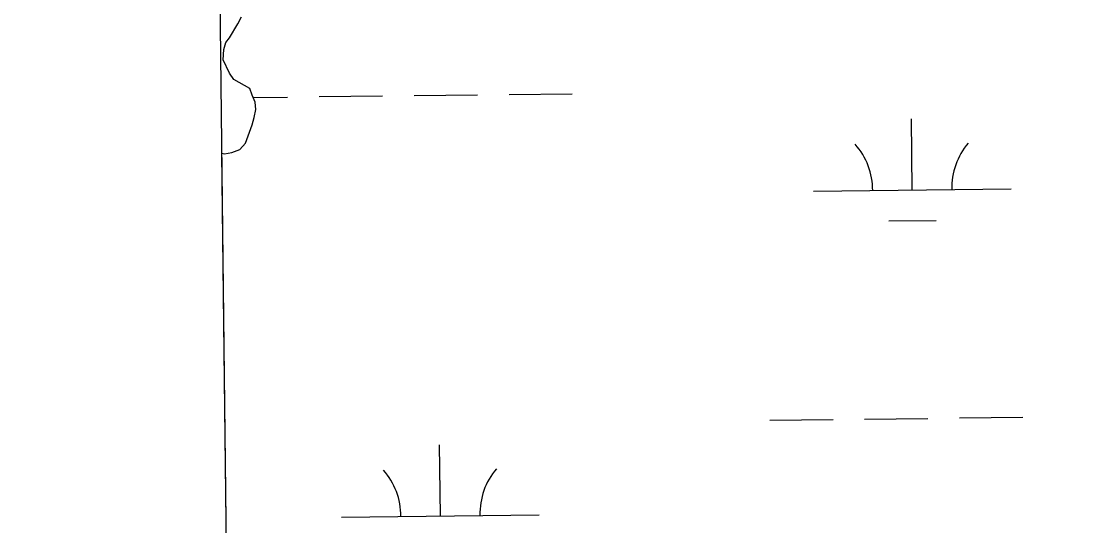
# Model space of a CAD drawing. Extents: x 3684037 to 3722149, y 433263 to 459021.
# Drawn here: x 3688059 to 3688594, y 447603 to 447858 of the extents above; entities that cross this region are included whole.
import ezdxf

# ---------------------------------------------------------------- set-up
doc = ezdxf.new("R2010")
doc.units = 0
for name, color, linetype in [('V-GRID-FRAM', 7, 'Continuous'), ('V-TOPO-SHOR', 7, 'Continuous'), ('V-WETL-SWMP', 7, 'Continuous')]:
    doc.layers.add(name, color=color, linetype=linetype)

msp = doc.modelspace()

# ---------------------------------------------------------------- linework, layer by layer
at = {"layer": 'V-GRID-FRAM'}
msp.add_lwpolyline([(3688058.95, 456858.86), (3719789.33, 457228.09), (3720008.82, 439046.89), (3688262.58, 438677.48), (3688058.95, 456858.86)], dxfattribs=at)
at = {"layer": 'V-TOPO-SHOR'}
for p, q in [((3688168.5, 447856.81), (3688170.35, 447860.3)), ((3688164.26, 447849.82), (3688168.5, 447856.81)), ((3688162.4, 447847.4), (3688164.26, 447849.82)), ((3688161.12, 447838.55), (3688161.35, 447843.91)), ((3688161.35, 447843.91), (3688162.4, 447847.4)), ((3688164.37, 447831.88), (3688161.12, 447838.55)), ((3688166.53, 447828.68), (3688164.37, 447831.88)), ((3688174.6, 447824.18), (3688166.53, 447828.68)), ((3688175.69, 447820.71), (3688174.6, 447824.18)), ((3688177.32, 447817.24), (3688175.69, 447820.71)), ((3688177.61, 447813.49), (3688177.32, 447817.24)), ((3688176.83, 447809.47), (3688177.61, 447813.49)), ((3688172.36, 447796.59), (3688175.78, 447805.71)), ((3688175.78, 447805.71), (3688176.83, 447809.47)), ((3688169.44, 447793.36), (3688172.36, 447796.59)), ((3688160.5, 447791.39), (3688161.69, 447791.16)), ((3688161.69, 447791.16), (3688165.43, 447791.72)), ((3688165.43, 447791.72), (3688169.44, 447793.36))]:
    msp.add_line(p, q, dxfattribs=at)
at = {"layer": 'V-WETL-SWMP'}
for p, q in [((3688168.5, 447856.81), (3688170.35, 447860.3)), ((3688164.26, 447849.82), (3688168.5, 447856.81)), ((3688162.4, 447847.4), (3688164.26, 447849.82)), ((3688161.12, 447838.55), (3688161.35, 447843.91)), ((3688161.35, 447843.91), (3688162.4, 447847.4)), ((3688164.37, 447831.88), (3688161.12, 447838.55)), ((3688166.53, 447828.68), (3688164.37, 447831.88)), ((3688174.6, 447824.18), (3688166.53, 447828.68)), ((3688175.69, 447820.71), (3688174.6, 447824.18)), ((3688257.64, 447820.58), (3688289.64, 447820.95)), ((3688305.64, 447821.14), (3688337.64, 447821.51)), ((3688177.32, 447817.24), (3688175.69, 447820.71)), ((3688176.19, 447819.63), (3688193.65, 447819.84)), ((3688177.61, 447813.49), (3688177.32, 447817.24)), ((3688209.65, 447820.02), (3688241.64, 447820.4)), ((3688176.83, 447809.47), (3688177.61, 447813.49)), ((3688172.36, 447796.59), (3688175.78, 447805.71)), ((3688175.78, 447805.71), (3688176.83, 447809.47)), ((3688509.53, 447772.77), (3688509.11, 447808.76)), ((3688169.44, 447793.36), (3688172.36, 447796.59)), ((3688166.05, 447295.49), (3688160.5, 447791.39)), ((3688160.5, 447791.39), (3688161.69, 447791.16)), ((3688161.69, 447791.16), (3688165.43, 447791.72)), ((3688165.43, 447791.72), (3688169.44, 447793.36)), ((3688459.54, 447772.19), (3688559.53, 447773.35)), ((3688497.71, 447757.2), (3688521.71, 447757.48)), ((3688437.47, 447656.49), (3688469.47, 447656.86)), ((3688485.47, 447657.05), (3688517.47, 447657.42)), ((3688533.47, 447657.61), (3688565.46, 447657.98)), ((3688270.96, 447608.12), (3688270.54, 447644.12)), ((3688220.96, 447607.54), (3688320.96, 447608.7))]:
    msp.add_line(p, q, dxfattribs=at)
for centre, start, end in [((3688454.29, 447772.6), 359.8949, 41.4385), ((3688564.77, 447773.88), 139.8949, 181.4385), ((3688215.72, 447607.95), 359.8949, 41.4385), ((3688326.19, 447609.24), 139.8949, 181.4385)]:
    msp.add_arc(centre, 35.25, start, end, dxfattribs=at)

doc.saveas('drawing.dxf')
